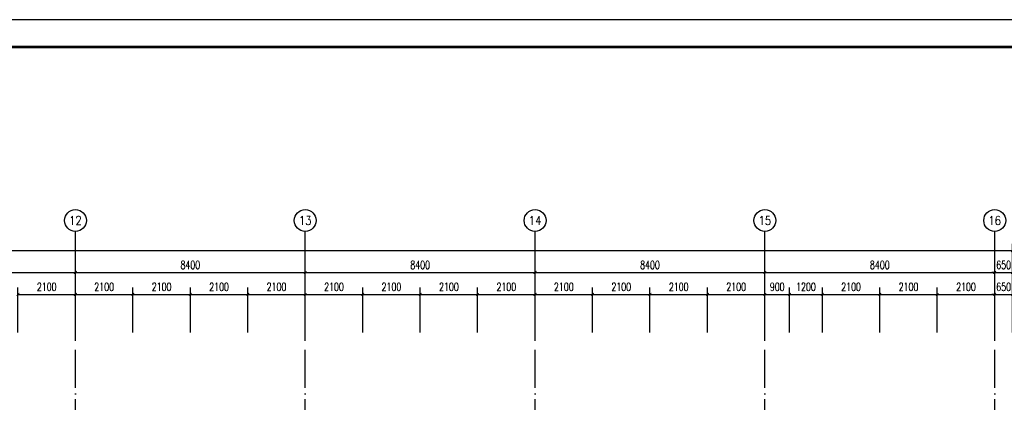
# Model space of a CAD drawing. Extents: x 797781 to 1255204, y 21234 to 1024248.
# Tile 760 of 1056: x 953271 to 989258, y 781918 to 795907. Entities that reach past the tile are written whole.
import ezdxf
from ezdxf.enums import TextEntityAlignment as Align

# ---------------------------------------------------------------- set-up
doc = ezdxf.new("R2010")
doc.units = 0
doc.header["$LTSCALE"] = 1000
doc.header["$MEASUREMENT"] = 0
doc.linetypes.add('230303生产综合楼-平面图_t8$0$DOTE', pattern=[2.42, 2, -0.2, 0.02, -0.2])
for name, color, linetype in [('230303生产综合楼-平面图_t8$0$AXIS', 3, 'Continuous'), ('230303生产综合楼-平面图_t8$0$AXIS_TEXT', 7, 'Continuous'), ('230303生产综合楼-平面图_t8$0$DOTE', 1, '230303生产综合楼-平面图_t8$0$DOTE'), ('230303生产综合楼-平面图_t8$0$PUB_TITLE', 4, 'Continuous'), ('AXIS_TEXT', 7, 'Continuous')]:
    doc.layers.add(name, color=color, linetype=linetype)
doc.styles.add('230303生产综合楼-平面图_t8$0$_TCH_AXIS', font='COMPLEX', dxfattribs={"bigfont": 'GBCBIG'})
doc.styles.add('230303生产综合楼-平面图_T8$0$_TCH_DIM_T3', font='SIMPLEX', dxfattribs={"width": 0.705882, "bigfont": 'GBCBIG'})
doc.styles.add('COMPLEX', font='COMPLEX')
doc.dimstyles.new('230303生产综合楼-平面图_T8$0$_TCH_ARCH&&100', dxfattribs={"dimtxt": 297.5, "dimasz": 100, "dimexe": 250, "dimexo": 300, "dimgap": 126.25, "dimtad": 1, "dimdec": 0, "dimzin": 0, "dimdsep": 46, "dimtxsty": '230303生产综合楼-平面图_T8$0$_TCH_DIM_T3', "dimblk": '230303生产综合楼-平面图_t8$0$_ArchTick', "dimcen": 0.09, "dimclrt": 7, "dimazin": 2, "dimtfac": 1, "dimtdec": 0, "dimtix": 1, "dimtmove": 2, "dimatfit": 3, "dimfxl": 1, "dimtolj": 1, "dimtzin": 0, "dimarcsym": 0})

# ---------------------------------------------------------------- blocks, each defined once
blk = doc.blocks.new('230303生产综合楼-平面图_t8$0$_ArchTick')
at = {"color": 0, "linetype": 'ByBlock', "const_width": 0.3}
blk.add_lwpolyline([(-0.5, -0.5), (0.5, 0.5)], dxfattribs=at)
blk = doc.blocks.new('*D5586')
at = {"layer": '230303生产综合楼-平面图_t8$0$AXIS', "color": 0, "lineweight": -2, "transparency": 16777216}
for p, q in [((953208, 784465), (953208, 786115)), ((955308, 784465), (955308, 786115)), ((953208, 785865), (955308, 785865))]:
    blk.add_line(p, q, dxfattribs=at)
at = {"layer": 'Defpoints', "color": 0, "transparency": 16777216}
for p in [(955308, 785865), (953208, 784165), (955308, 784165)]:
    blk.add_point(p, dxfattribs=at)
at = {"layer": '230303生产综合楼-平面图_t8$0$AXIS', "color": 0, "lineweight": -2, "transparency": 16777216, "xscale": 100, "yscale": 100, "zscale": 100, "rotation": 180}
blk.add_blockref('230303生产综合楼-平面图_t8$0$_ArchTick', (953208, 785865), dxfattribs=at)
at = {"layer": '230303生产综合楼-平面图_t8$0$AXIS', "color": 0, "lineweight": -2, "transparency": 16777216, "xscale": 100, "yscale": 100, "zscale": 100}
blk.add_blockref('230303生产综合楼-平面图_t8$0$_ArchTick', (955308, 785865), dxfattribs=at)
at = {"layer": '230303生产综合楼-平面图_t8$0$AXIS', "color": 7, "transparency": 16777216, "insert": (954258, 786140), "char_height": 297.5, "attachment_point": 5, "style": '230303生产综合楼-平面图_T8$0$_TCH_DIM_T3'}
blk.add_mtext('\\A1;2100', dxfattribs=at)
blk = doc.blocks.new('*D5587')
at = {"layer": '230303生产综合楼-平面图_t8$0$AXIS', "color": 0, "lineweight": -2, "transparency": 16777216}
for p, q in [((955308, 784465), (955308, 786115)), ((957408, 784465), (957408, 786115)), ((955308, 785865), (957408, 785865))]:
    blk.add_line(p, q, dxfattribs=at)
at = {"layer": 'Defpoints', "color": 0, "transparency": 16777216}
for p in [(957408, 785865), (955308, 784165), (957408, 784165)]:
    blk.add_point(p, dxfattribs=at)
at = {"layer": '230303生产综合楼-平面图_t8$0$AXIS', "color": 0, "lineweight": -2, "transparency": 16777216, "xscale": 100, "yscale": 100, "zscale": 100, "rotation": 180}
blk.add_blockref('230303生产综合楼-平面图_t8$0$_ArchTick', (955308, 785865), dxfattribs=at)
at = {"layer": '230303生产综合楼-平面图_t8$0$AXIS', "color": 0, "lineweight": -2, "transparency": 16777216, "xscale": 100, "yscale": 100, "zscale": 100}
blk.add_blockref('230303生产综合楼-平面图_t8$0$_ArchTick', (957408, 785865), dxfattribs=at)
at = {"layer": '230303生产综合楼-平面图_t8$0$AXIS', "color": 7, "transparency": 16777216, "insert": (956358, 786140), "char_height": 297.5, "attachment_point": 5, "style": '230303生产综合楼-平面图_T8$0$_TCH_DIM_T3'}
blk.add_mtext('\\A1;2100', dxfattribs=at)
blk = doc.blocks.new('*D5588')
at = {"layer": '230303生产综合楼-平面图_t8$0$AXIS', "color": 0, "lineweight": -2, "transparency": 16777216}
for p, q in [((957408, 784465), (957408, 786115)), ((959508, 784465), (959508, 786115)), ((957408, 785865), (959508, 785865))]:
    blk.add_line(p, q, dxfattribs=at)
at = {"layer": 'Defpoints', "color": 0, "transparency": 16777216}
for p in [(959508, 785865), (957408, 784165), (959508, 784165)]:
    blk.add_point(p, dxfattribs=at)
at = {"layer": '230303生产综合楼-平面图_t8$0$AXIS', "color": 0, "lineweight": -2, "transparency": 16777216, "xscale": 100, "yscale": 100, "zscale": 100, "rotation": 180}
blk.add_blockref('230303生产综合楼-平面图_t8$0$_ArchTick', (957408, 785865), dxfattribs=at)
at = {"layer": '230303生产综合楼-平面图_t8$0$AXIS', "color": 0, "lineweight": -2, "transparency": 16777216, "xscale": 100, "yscale": 100, "zscale": 100}
blk.add_blockref('230303生产综合楼-平面图_t8$0$_ArchTick', (959508, 785865), dxfattribs=at)
at = {"layer": '230303生产综合楼-平面图_t8$0$AXIS', "color": 7, "transparency": 16777216, "insert": (958458, 786140), "char_height": 297.5, "attachment_point": 5, "style": '230303生产综合楼-平面图_T8$0$_TCH_DIM_T3'}
blk.add_mtext('\\A1;2100', dxfattribs=at)
blk = doc.blocks.new('*D5589')
at = {"layer": '230303生产综合楼-平面图_t8$0$AXIS', "color": 0, "lineweight": -2, "transparency": 16777216}
for p, q in [((959508, 784465), (959508, 786115)), ((961608, 784465), (961608, 786115)), ((959508, 785865), (961608, 785865))]:
    blk.add_line(p, q, dxfattribs=at)
at = {"layer": 'Defpoints', "color": 0, "transparency": 16777216}
for p in [(961608, 785865), (959508, 784165), (961608, 784165)]:
    blk.add_point(p, dxfattribs=at)
at = {"layer": '230303生产综合楼-平面图_t8$0$AXIS', "color": 0, "lineweight": -2, "transparency": 16777216, "xscale": 100, "yscale": 100, "zscale": 100, "rotation": 180}
blk.add_blockref('230303生产综合楼-平面图_t8$0$_ArchTick', (959508, 785865), dxfattribs=at)
at = {"layer": '230303生产综合楼-平面图_t8$0$AXIS', "color": 0, "lineweight": -2, "transparency": 16777216, "xscale": 100, "yscale": 100, "zscale": 100}
blk.add_blockref('230303生产综合楼-平面图_t8$0$_ArchTick', (961608, 785865), dxfattribs=at)
at = {"layer": '230303生产综合楼-平面图_t8$0$AXIS', "color": 7, "transparency": 16777216, "insert": (960558, 786140), "char_height": 297.5, "attachment_point": 5, "style": '230303生产综合楼-平面图_T8$0$_TCH_DIM_T3'}
blk.add_mtext('\\A1;2100', dxfattribs=at)
blk = doc.blocks.new('*D5590')
at = {"layer": '230303生产综合楼-平面图_t8$0$AXIS', "color": 0, "lineweight": -2, "transparency": 16777216}
for p, q in [((961608, 784465), (961608, 786115)), ((963708, 784465), (963708, 786115)), ((961608, 785865), (963708, 785865))]:
    blk.add_line(p, q, dxfattribs=at)
at = {"layer": 'Defpoints', "color": 0, "transparency": 16777216}
for p in [(963708, 785865), (961608, 784165), (963708, 784165)]:
    blk.add_point(p, dxfattribs=at)
at = {"layer": '230303生产综合楼-平面图_t8$0$AXIS', "color": 0, "lineweight": -2, "transparency": 16777216, "xscale": 100, "yscale": 100, "zscale": 100, "rotation": 180}
blk.add_blockref('230303生产综合楼-平面图_t8$0$_ArchTick', (961608, 785865), dxfattribs=at)
at = {"layer": '230303生产综合楼-平面图_t8$0$AXIS', "color": 0, "lineweight": -2, "transparency": 16777216, "xscale": 100, "yscale": 100, "zscale": 100}
blk.add_blockref('230303生产综合楼-平面图_t8$0$_ArchTick', (963708, 785865), dxfattribs=at)
at = {"layer": '230303生产综合楼-平面图_t8$0$AXIS', "color": 7, "transparency": 16777216, "insert": (962658, 786140), "char_height": 297.5, "attachment_point": 5, "style": '230303生产综合楼-平面图_T8$0$_TCH_DIM_T3'}
blk.add_mtext('\\A1;2100', dxfattribs=at)
blk = doc.blocks.new('*D5591')
at = {"layer": '230303生产综合楼-平面图_t8$0$AXIS', "color": 0, "lineweight": -2, "transparency": 16777216}
for p, q in [((963708, 784465), (963708, 786115)), ((965808, 784465), (965808, 786115)), ((963708, 785865), (965808, 785865))]:
    blk.add_line(p, q, dxfattribs=at)
at = {"layer": 'Defpoints', "color": 0, "transparency": 16777216}
for p in [(965808, 785865), (963708, 784165), (965808, 784165)]:
    blk.add_point(p, dxfattribs=at)
at = {"layer": '230303生产综合楼-平面图_t8$0$AXIS', "color": 0, "lineweight": -2, "transparency": 16777216, "xscale": 100, "yscale": 100, "zscale": 100, "rotation": 180}
blk.add_blockref('230303生产综合楼-平面图_t8$0$_ArchTick', (963708, 785865), dxfattribs=at)
at = {"layer": '230303生产综合楼-平面图_t8$0$AXIS', "color": 0, "lineweight": -2, "transparency": 16777216, "xscale": 100, "yscale": 100, "zscale": 100}
blk.add_blockref('230303生产综合楼-平面图_t8$0$_ArchTick', (965808, 785865), dxfattribs=at)
at = {"layer": '230303生产综合楼-平面图_t8$0$AXIS', "color": 7, "transparency": 16777216, "insert": (964758, 786140), "char_height": 297.5, "attachment_point": 5, "style": '230303生产综合楼-平面图_T8$0$_TCH_DIM_T3'}
blk.add_mtext('\\A1;2100', dxfattribs=at)
blk = doc.blocks.new('*D5592')
at = {"layer": '230303生产综合楼-平面图_t8$0$AXIS', "color": 0, "lineweight": -2, "transparency": 16777216}
for p, q in [((965808, 784465), (965808, 786115)), ((967908, 784465), (967908, 786115)), ((965808, 785865), (967908, 785865))]:
    blk.add_line(p, q, dxfattribs=at)
at = {"layer": 'Defpoints', "color": 0, "transparency": 16777216}
for p in [(967908, 785865), (965808, 784165), (967908, 784165)]:
    blk.add_point(p, dxfattribs=at)
at = {"layer": '230303生产综合楼-平面图_t8$0$AXIS', "color": 0, "lineweight": -2, "transparency": 16777216, "xscale": 100, "yscale": 100, "zscale": 100, "rotation": 180}
blk.add_blockref('230303生产综合楼-平面图_t8$0$_ArchTick', (965808, 785865), dxfattribs=at)
at = {"layer": '230303生产综合楼-平面图_t8$0$AXIS', "color": 0, "lineweight": -2, "transparency": 16777216, "xscale": 100, "yscale": 100, "zscale": 100}
blk.add_blockref('230303生产综合楼-平面图_t8$0$_ArchTick', (967908, 785865), dxfattribs=at)
at = {"layer": '230303生产综合楼-平面图_t8$0$AXIS', "color": 7, "transparency": 16777216, "insert": (966858, 786140), "char_height": 297.5, "attachment_point": 5, "style": '230303生产综合楼-平面图_T8$0$_TCH_DIM_T3'}
blk.add_mtext('\\A1;2100', dxfattribs=at)
blk = doc.blocks.new('*D5593')
at = {"layer": '230303生产综合楼-平面图_t8$0$AXIS', "color": 0, "lineweight": -2, "transparency": 16777216}
for p, q in [((967908, 784465), (967908, 786115)), ((970008, 784465), (970008, 786115)), ((967908, 785865), (970008, 785865))]:
    blk.add_line(p, q, dxfattribs=at)
at = {"layer": 'Defpoints', "color": 0, "transparency": 16777216}
for p in [(970008, 785865), (967908, 784165), (970008, 784165)]:
    blk.add_point(p, dxfattribs=at)
at = {"layer": '230303生产综合楼-平面图_t8$0$AXIS', "color": 0, "lineweight": -2, "transparency": 16777216, "xscale": 100, "yscale": 100, "zscale": 100, "rotation": 180}
blk.add_blockref('230303生产综合楼-平面图_t8$0$_ArchTick', (967908, 785865), dxfattribs=at)
at = {"layer": '230303生产综合楼-平面图_t8$0$AXIS', "color": 0, "lineweight": -2, "transparency": 16777216, "xscale": 100, "yscale": 100, "zscale": 100}
blk.add_blockref('230303生产综合楼-平面图_t8$0$_ArchTick', (970008, 785865), dxfattribs=at)
at = {"layer": '230303生产综合楼-平面图_t8$0$AXIS', "color": 7, "transparency": 16777216, "insert": (968958, 786140), "char_height": 297.5, "attachment_point": 5, "style": '230303生产综合楼-平面图_T8$0$_TCH_DIM_T3'}
blk.add_mtext('\\A1;2100', dxfattribs=at)
blk = doc.blocks.new('*D5594')
at = {"layer": '230303生产综合楼-平面图_t8$0$AXIS', "color": 0, "lineweight": -2, "transparency": 16777216}
for p, q in [((970008, 784465), (970008, 786115)), ((972108, 784465), (972108, 786115)), ((970008, 785865), (972108, 785865))]:
    blk.add_line(p, q, dxfattribs=at)
at = {"layer": 'Defpoints', "color": 0, "transparency": 16777216}
for p in [(972108, 785865), (970008, 784165), (972108, 784165)]:
    blk.add_point(p, dxfattribs=at)
at = {"layer": '230303生产综合楼-平面图_t8$0$AXIS', "color": 0, "lineweight": -2, "transparency": 16777216, "xscale": 100, "yscale": 100, "zscale": 100, "rotation": 180}
blk.add_blockref('230303生产综合楼-平面图_t8$0$_ArchTick', (970008, 785865), dxfattribs=at)
at = {"layer": '230303生产综合楼-平面图_t8$0$AXIS', "color": 0, "lineweight": -2, "transparency": 16777216, "xscale": 100, "yscale": 100, "zscale": 100}
blk.add_blockref('230303生产综合楼-平面图_t8$0$_ArchTick', (972108, 785865), dxfattribs=at)
at = {"layer": '230303生产综合楼-平面图_t8$0$AXIS', "color": 7, "transparency": 16777216, "insert": (971058, 786140), "char_height": 297.5, "attachment_point": 5, "style": '230303生产综合楼-平面图_T8$0$_TCH_DIM_T3'}
blk.add_mtext('\\A1;2100', dxfattribs=at)
blk = doc.blocks.new('*D5595')
at = {"layer": '230303生产综合楼-平面图_t8$0$AXIS', "color": 0, "lineweight": -2, "transparency": 16777216}
for p, q in [((972108, 784465), (972108, 786115)), ((974208, 784465), (974208, 786115)), ((972108, 785865), (974208, 785865))]:
    blk.add_line(p, q, dxfattribs=at)
at = {"layer": 'Defpoints', "color": 0, "transparency": 16777216}
for p in [(974208, 785865), (972108, 784165), (974208, 784165)]:
    blk.add_point(p, dxfattribs=at)
at = {"layer": '230303生产综合楼-平面图_t8$0$AXIS', "color": 0, "lineweight": -2, "transparency": 16777216, "xscale": 100, "yscale": 100, "zscale": 100, "rotation": 180}
blk.add_blockref('230303生产综合楼-平面图_t8$0$_ArchTick', (972108, 785865), dxfattribs=at)
at = {"layer": '230303生产综合楼-平面图_t8$0$AXIS', "color": 0, "lineweight": -2, "transparency": 16777216, "xscale": 100, "yscale": 100, "zscale": 100}
blk.add_blockref('230303生产综合楼-平面图_t8$0$_ArchTick', (974208, 785865), dxfattribs=at)
at = {"layer": '230303生产综合楼-平面图_t8$0$AXIS', "color": 7, "transparency": 16777216, "insert": (973158, 786140), "char_height": 297.5, "attachment_point": 5, "style": '230303生产综合楼-平面图_T8$0$_TCH_DIM_T3'}
blk.add_mtext('\\A1;2100', dxfattribs=at)
blk = doc.blocks.new('*D5596')
at = {"layer": '230303生产综合楼-平面图_t8$0$AXIS', "color": 0, "lineweight": -2, "transparency": 16777216}
for p, q in [((974208, 784465), (974208, 786115)), ((976308, 784465), (976308, 786115)), ((974208, 785865), (976308, 785865))]:
    blk.add_line(p, q, dxfattribs=at)
at = {"layer": 'Defpoints', "color": 0, "transparency": 16777216}
for p in [(976308, 785865), (974208, 784165), (976308, 784165)]:
    blk.add_point(p, dxfattribs=at)
at = {"layer": '230303生产综合楼-平面图_t8$0$AXIS', "color": 0, "lineweight": -2, "transparency": 16777216, "xscale": 100, "yscale": 100, "zscale": 100, "rotation": 180}
blk.add_blockref('230303生产综合楼-平面图_t8$0$_ArchTick', (974208, 785865), dxfattribs=at)
at = {"layer": '230303生产综合楼-平面图_t8$0$AXIS', "color": 0, "lineweight": -2, "transparency": 16777216, "xscale": 100, "yscale": 100, "zscale": 100}
blk.add_blockref('230303生产综合楼-平面图_t8$0$_ArchTick', (976308, 785865), dxfattribs=at)
at = {"layer": '230303生产综合楼-平面图_t8$0$AXIS', "color": 7, "transparency": 16777216, "insert": (975258, 786140), "char_height": 297.5, "attachment_point": 5, "style": '230303生产综合楼-平面图_T8$0$_TCH_DIM_T3'}
blk.add_mtext('\\A1;2100', dxfattribs=at)
blk = doc.blocks.new('*D5597')
at = {"layer": '230303生产综合楼-平面图_t8$0$AXIS', "color": 0, "lineweight": -2, "transparency": 16777216}
for p, q in [((976308, 784465), (976308, 786115)), ((978408, 784465), (978408, 786115)), ((976308, 785865), (978408, 785865))]:
    blk.add_line(p, q, dxfattribs=at)
at = {"layer": 'Defpoints', "color": 0, "transparency": 16777216}
for p in [(978408, 785865), (976308, 784165), (978408, 784165)]:
    blk.add_point(p, dxfattribs=at)
at = {"layer": '230303生产综合楼-平面图_t8$0$AXIS', "color": 0, "lineweight": -2, "transparency": 16777216, "xscale": 100, "yscale": 100, "zscale": 100, "rotation": 180}
blk.add_blockref('230303生产综合楼-平面图_t8$0$_ArchTick', (976308, 785865), dxfattribs=at)
at = {"layer": '230303生产综合楼-平面图_t8$0$AXIS', "color": 0, "lineweight": -2, "transparency": 16777216, "xscale": 100, "yscale": 100, "zscale": 100}
blk.add_blockref('230303生产综合楼-平面图_t8$0$_ArchTick', (978408, 785865), dxfattribs=at)
at = {"layer": '230303生产综合楼-平面图_t8$0$AXIS', "color": 7, "transparency": 16777216, "insert": (977358, 786140), "char_height": 297.5, "attachment_point": 5, "style": '230303生产综合楼-平面图_T8$0$_TCH_DIM_T3'}
blk.add_mtext('\\A1;2100', dxfattribs=at)
blk = doc.blocks.new('*D5598')
at = {"layer": '230303生产综合楼-平面图_t8$0$AXIS', "color": 0, "lineweight": -2, "transparency": 16777216}
for p, q in [((978408, 784465), (978408, 786115)), ((980508, 784465), (980508, 786115)), ((978408, 785865), (980508, 785865))]:
    blk.add_line(p, q, dxfattribs=at)
at = {"layer": 'Defpoints', "color": 0, "transparency": 16777216}
for p in [(980508, 785865), (978408, 784165), (980508, 784165)]:
    blk.add_point(p, dxfattribs=at)
at = {"layer": '230303生产综合楼-平面图_t8$0$AXIS', "color": 0, "lineweight": -2, "transparency": 16777216, "xscale": 100, "yscale": 100, "zscale": 100, "rotation": 180}
blk.add_blockref('230303生产综合楼-平面图_t8$0$_ArchTick', (978408, 785865), dxfattribs=at)
at = {"layer": '230303生产综合楼-平面图_t8$0$AXIS', "color": 0, "lineweight": -2, "transparency": 16777216, "xscale": 100, "yscale": 100, "zscale": 100}
blk.add_blockref('230303生产综合楼-平面图_t8$0$_ArchTick', (980508, 785865), dxfattribs=at)
at = {"layer": '230303生产综合楼-平面图_t8$0$AXIS', "color": 7, "transparency": 16777216, "insert": (979458, 786140), "char_height": 297.5, "attachment_point": 5, "style": '230303生产综合楼-平面图_T8$0$_TCH_DIM_T3'}
blk.add_mtext('\\A1;2100', dxfattribs=at)
blk = doc.blocks.new('*D5599')
at = {"layer": '230303生产综合楼-平面图_t8$0$AXIS', "color": 0, "lineweight": -2, "transparency": 16777216}
for p, q in [((980508, 784465), (980508, 786115)), ((981408, 784465), (981408, 786115)), ((980508, 785865), (981408, 785865))]:
    blk.add_line(p, q, dxfattribs=at)
at = {"layer": 'Defpoints', "color": 0, "transparency": 16777216}
for p in [(981408, 785865), (980508, 784165), (981408, 784165)]:
    blk.add_point(p, dxfattribs=at)
at = {"layer": '230303生产综合楼-平面图_t8$0$AXIS', "color": 0, "lineweight": -2, "transparency": 16777216, "xscale": 100, "yscale": 100, "zscale": 100, "rotation": 180}
blk.add_blockref('230303生产综合楼-平面图_t8$0$_ArchTick', (980508, 785865), dxfattribs=at)
at = {"layer": '230303生产综合楼-平面图_t8$0$AXIS', "color": 0, "lineweight": -2, "transparency": 16777216, "xscale": 100, "yscale": 100, "zscale": 100}
blk.add_blockref('230303生产综合楼-平面图_t8$0$_ArchTick', (981408, 785865), dxfattribs=at)
at = {"layer": '230303生产综合楼-平面图_t8$0$AXIS', "color": 7, "transparency": 16777216, "insert": (980958, 786140), "char_height": 297.5, "attachment_point": 5, "style": '230303生产综合楼-平面图_T8$0$_TCH_DIM_T3'}
blk.add_mtext('\\A1;900', dxfattribs=at)
blk = doc.blocks.new('*D5600')
at = {"layer": '230303生产综合楼-平面图_t8$0$AXIS', "color": 0, "lineweight": -2, "transparency": 16777216}
for p, q in [((981408, 784465), (981408, 786115)), ((982608, 784465), (982608, 786115)), ((981408, 785865), (982608, 785865))]:
    blk.add_line(p, q, dxfattribs=at)
at = {"layer": 'Defpoints', "color": 0, "transparency": 16777216}
for p in [(982608, 785865), (981408, 784165), (982608, 784165)]:
    blk.add_point(p, dxfattribs=at)
at = {"layer": '230303生产综合楼-平面图_t8$0$AXIS', "color": 0, "lineweight": -2, "transparency": 16777216, "xscale": 100, "yscale": 100, "zscale": 100, "rotation": 180}
blk.add_blockref('230303生产综合楼-平面图_t8$0$_ArchTick', (981408, 785865), dxfattribs=at)
at = {"layer": '230303生产综合楼-平面图_t8$0$AXIS', "color": 0, "lineweight": -2, "transparency": 16777216, "xscale": 100, "yscale": 100, "zscale": 100}
blk.add_blockref('230303生产综合楼-平面图_t8$0$_ArchTick', (982608, 785865), dxfattribs=at)
at = {"layer": '230303生产综合楼-平面图_t8$0$AXIS', "color": 7, "transparency": 16777216, "insert": (982008, 786140), "char_height": 297.5, "attachment_point": 5, "style": '230303生产综合楼-平面图_T8$0$_TCH_DIM_T3'}
blk.add_mtext('\\A1;1200', dxfattribs=at)
blk = doc.blocks.new('*D5601')
at = {"layer": '230303生产综合楼-平面图_t8$0$AXIS', "color": 0, "lineweight": -2, "transparency": 16777216}
for p, q in [((982608, 784465), (982608, 786115)), ((984708, 784465), (984708, 786115)), ((982608, 785865), (984708, 785865))]:
    blk.add_line(p, q, dxfattribs=at)
at = {"layer": 'Defpoints', "color": 0, "transparency": 16777216}
for p in [(984708, 785865), (982608, 784165), (984708, 784165)]:
    blk.add_point(p, dxfattribs=at)
at = {"layer": '230303生产综合楼-平面图_t8$0$AXIS', "color": 0, "lineweight": -2, "transparency": 16777216, "xscale": 100, "yscale": 100, "zscale": 100, "rotation": 180}
blk.add_blockref('230303生产综合楼-平面图_t8$0$_ArchTick', (982608, 785865), dxfattribs=at)
at = {"layer": '230303生产综合楼-平面图_t8$0$AXIS', "color": 0, "lineweight": -2, "transparency": 16777216, "xscale": 100, "yscale": 100, "zscale": 100}
blk.add_blockref('230303生产综合楼-平面图_t8$0$_ArchTick', (984708, 785865), dxfattribs=at)
at = {"layer": '230303生产综合楼-平面图_t8$0$AXIS', "color": 7, "transparency": 16777216, "insert": (983658, 786140), "char_height": 297.5, "attachment_point": 5, "style": '230303生产综合楼-平面图_T8$0$_TCH_DIM_T3'}
blk.add_mtext('\\A1;2100', dxfattribs=at)
blk = doc.blocks.new('*D5602')
at = {"layer": '230303生产综合楼-平面图_t8$0$AXIS', "color": 0, "lineweight": -2, "transparency": 16777216}
for p, q in [((984708, 784465), (984708, 786115)), ((986808, 784465), (986808, 786115)), ((984708, 785865), (986808, 785865))]:
    blk.add_line(p, q, dxfattribs=at)
at = {"layer": 'Defpoints', "color": 0, "transparency": 16777216}
for p in [(986808, 785865), (984708, 784165), (986808, 784165)]:
    blk.add_point(p, dxfattribs=at)
at = {"layer": '230303生产综合楼-平面图_t8$0$AXIS', "color": 0, "lineweight": -2, "transparency": 16777216, "xscale": 100, "yscale": 100, "zscale": 100, "rotation": 180}
blk.add_blockref('230303生产综合楼-平面图_t8$0$_ArchTick', (984708, 785865), dxfattribs=at)
at = {"layer": '230303生产综合楼-平面图_t8$0$AXIS', "color": 0, "lineweight": -2, "transparency": 16777216, "xscale": 100, "yscale": 100, "zscale": 100}
blk.add_blockref('230303生产综合楼-平面图_t8$0$_ArchTick', (986808, 785865), dxfattribs=at)
at = {"layer": '230303生产综合楼-平面图_t8$0$AXIS', "color": 7, "transparency": 16777216, "insert": (985758, 786140), "char_height": 297.5, "attachment_point": 5, "style": '230303生产综合楼-平面图_T8$0$_TCH_DIM_T3'}
blk.add_mtext('\\A1;2100', dxfattribs=at)
blk = doc.blocks.new('*D5603')
at = {"layer": '230303生产综合楼-平面图_t8$0$AXIS', "color": 0, "lineweight": -2, "transparency": 16777216}
for p, q in [((986808, 784465), (986808, 786115)), ((988908, 784465), (988908, 786115)), ((986808, 785865), (988908, 785865))]:
    blk.add_line(p, q, dxfattribs=at)
at = {"layer": 'Defpoints', "color": 0, "transparency": 16777216}
for p in [(988908, 785865), (986808, 784165), (988908, 784165)]:
    blk.add_point(p, dxfattribs=at)
at = {"layer": '230303生产综合楼-平面图_t8$0$AXIS', "color": 0, "lineweight": -2, "transparency": 16777216, "xscale": 100, "yscale": 100, "zscale": 100, "rotation": 180}
blk.add_blockref('230303生产综合楼-平面图_t8$0$_ArchTick', (986808, 785865), dxfattribs=at)
at = {"layer": '230303生产综合楼-平面图_t8$0$AXIS', "color": 0, "lineweight": -2, "transparency": 16777216, "xscale": 100, "yscale": 100, "zscale": 100}
blk.add_blockref('230303生产综合楼-平面图_t8$0$_ArchTick', (988908, 785865), dxfattribs=at)
at = {"layer": '230303生产综合楼-平面图_t8$0$AXIS', "color": 7, "transparency": 16777216, "insert": (987858, 786140), "char_height": 297.5, "attachment_point": 5, "style": '230303生产综合楼-平面图_T8$0$_TCH_DIM_T3'}
blk.add_mtext('\\A1;2100', dxfattribs=at)
blk = doc.blocks.new('*D5604')
at = {"layer": '230303生产综合楼-平面图_t8$0$AXIS', "color": 0, "lineweight": -2, "transparency": 16777216}
for p, q in [((988908, 784465), (988908, 786115)), ((989558, 784465), (989558, 786115)), ((988908, 785865), (988808, 785865)), ((988908, 785865), (989558, 785865)), ((989558, 785865), (989658, 785865))]:
    blk.add_line(p, q, dxfattribs=at)
at = {"layer": 'Defpoints', "color": 0, "transparency": 16777216}
for p in [(989558, 785865), (988908, 784165), (989558, 784165)]:
    blk.add_point(p, dxfattribs=at)
at = {"layer": '230303生产综合楼-平面图_t8$0$AXIS', "color": 0, "lineweight": -2, "transparency": 16777216, "xscale": 100, "yscale": 100, "zscale": 100}
blk.add_blockref('230303生产综合楼-平面图_t8$0$_ArchTick', (988908, 785865), dxfattribs=at)
at = {"layer": '230303生产综合楼-平面图_t8$0$AXIS', "color": 0, "lineweight": -2, "transparency": 16777216, "xscale": 100, "yscale": 100, "zscale": 100, "rotation": 180}
blk.add_blockref('230303生产综合楼-平面图_t8$0$_ArchTick', (989558, 785865), dxfattribs=at)
at = {"layer": '230303生产综合楼-平面图_t8$0$AXIS', "color": 7, "transparency": 16777216, "insert": (989233, 786140), "char_height": 297.5, "attachment_point": 5, "style": '230303生产综合楼-平面图_T8$0$_TCH_DIM_T3'}
blk.add_mtext('\\A1;650', dxfattribs=at)
blk = doc.blocks.new('*D6065')
at = {"layer": '230303生产综合楼-平面图_t8$0$AXIS', "color": 0, "lineweight": -2, "transparency": 16777216}
for p, q in [((946908, 784465), (946908, 786915)), ((955308, 784465), (955308, 786915)), ((946908, 786665), (955308, 786665))]:
    blk.add_line(p, q, dxfattribs=at)
at = {"layer": 'Defpoints', "color": 0, "transparency": 16777216}
for p in [(955308, 786665), (946908, 784165), (955308, 784165)]:
    blk.add_point(p, dxfattribs=at)
at = {"layer": '230303生产综合楼-平面图_t8$0$AXIS', "color": 0, "lineweight": -2, "transparency": 16777216, "xscale": 100, "yscale": 100, "zscale": 100, "rotation": 180}
blk.add_blockref('230303生产综合楼-平面图_t8$0$_ArchTick', (946908, 786665), dxfattribs=at)
at = {"layer": '230303生产综合楼-平面图_t8$0$AXIS', "color": 0, "lineweight": -2, "transparency": 16777216, "xscale": 100, "yscale": 100, "zscale": 100}
blk.add_blockref('230303生产综合楼-平面图_t8$0$_ArchTick', (955308, 786665), dxfattribs=at)
at = {"layer": '230303生产综合楼-平面图_t8$0$AXIS', "color": 7, "transparency": 16777216, "insert": (951108, 786940), "char_height": 297.5, "attachment_point": 5, "style": '230303生产综合楼-平面图_T8$0$_TCH_DIM_T3'}
blk.add_mtext('\\A1;8400', dxfattribs=at)
blk = doc.blocks.new('*D6066')
at = {"layer": '230303生产综合楼-平面图_t8$0$AXIS', "color": 0, "lineweight": -2, "transparency": 16777216}
for p, q in [((955308, 784465), (955308, 786915)), ((963708, 784465), (963708, 786915)), ((955308, 786665), (963708, 786665))]:
    blk.add_line(p, q, dxfattribs=at)
at = {"layer": 'Defpoints', "color": 0, "transparency": 16777216}
for p in [(963708, 786665), (955308, 784165), (963708, 784165)]:
    blk.add_point(p, dxfattribs=at)
at = {"layer": '230303生产综合楼-平面图_t8$0$AXIS', "color": 0, "lineweight": -2, "transparency": 16777216, "xscale": 100, "yscale": 100, "zscale": 100, "rotation": 180}
blk.add_blockref('230303生产综合楼-平面图_t8$0$_ArchTick', (955308, 786665), dxfattribs=at)
at = {"layer": '230303生产综合楼-平面图_t8$0$AXIS', "color": 0, "lineweight": -2, "transparency": 16777216, "xscale": 100, "yscale": 100, "zscale": 100}
blk.add_blockref('230303生产综合楼-平面图_t8$0$_ArchTick', (963708, 786665), dxfattribs=at)
at = {"layer": '230303生产综合楼-平面图_t8$0$AXIS', "color": 7, "transparency": 16777216, "insert": (959508, 786940), "char_height": 297.5, "attachment_point": 5, "style": '230303生产综合楼-平面图_T8$0$_TCH_DIM_T3'}
blk.add_mtext('\\A1;8400', dxfattribs=at)
blk = doc.blocks.new('*D6067')
at = {"layer": '230303生产综合楼-平面图_t8$0$AXIS', "color": 0, "lineweight": -2, "transparency": 16777216}
for p, q in [((963708, 784465), (963708, 786915)), ((972108, 784465), (972108, 786915)), ((963708, 786665), (972108, 786665))]:
    blk.add_line(p, q, dxfattribs=at)
at = {"layer": 'Defpoints', "color": 0, "transparency": 16777216}
for p in [(972108, 786665), (963708, 784165), (972108, 784165)]:
    blk.add_point(p, dxfattribs=at)
at = {"layer": '230303生产综合楼-平面图_t8$0$AXIS', "color": 0, "lineweight": -2, "transparency": 16777216, "xscale": 100, "yscale": 100, "zscale": 100, "rotation": 180}
blk.add_blockref('230303生产综合楼-平面图_t8$0$_ArchTick', (963708, 786665), dxfattribs=at)
at = {"layer": '230303生产综合楼-平面图_t8$0$AXIS', "color": 0, "lineweight": -2, "transparency": 16777216, "xscale": 100, "yscale": 100, "zscale": 100}
blk.add_blockref('230303生产综合楼-平面图_t8$0$_ArchTick', (972108, 786665), dxfattribs=at)
at = {"layer": '230303生产综合楼-平面图_t8$0$AXIS', "color": 7, "transparency": 16777216, "insert": (967908, 786940), "char_height": 297.5, "attachment_point": 5, "style": '230303生产综合楼-平面图_T8$0$_TCH_DIM_T3'}
blk.add_mtext('\\A1;8400', dxfattribs=at)
blk = doc.blocks.new('*D6068')
at = {"layer": '230303生产综合楼-平面图_t8$0$AXIS', "color": 0, "lineweight": -2, "transparency": 16777216}
for p, q in [((972108, 784465), (972108, 786915)), ((980508, 784465), (980508, 786915)), ((972108, 786665), (980508, 786665))]:
    blk.add_line(p, q, dxfattribs=at)
at = {"layer": 'Defpoints', "color": 0, "transparency": 16777216}
for p in [(980508, 786665), (972108, 784165), (980508, 784165)]:
    blk.add_point(p, dxfattribs=at)
at = {"layer": '230303生产综合楼-平面图_t8$0$AXIS', "color": 0, "lineweight": -2, "transparency": 16777216, "xscale": 100, "yscale": 100, "zscale": 100, "rotation": 180}
blk.add_blockref('230303生产综合楼-平面图_t8$0$_ArchTick', (972108, 786665), dxfattribs=at)
at = {"layer": '230303生产综合楼-平面图_t8$0$AXIS', "color": 0, "lineweight": -2, "transparency": 16777216, "xscale": 100, "yscale": 100, "zscale": 100}
blk.add_blockref('230303生产综合楼-平面图_t8$0$_ArchTick', (980508, 786665), dxfattribs=at)
at = {"layer": '230303生产综合楼-平面图_t8$0$AXIS', "color": 7, "transparency": 16777216, "insert": (976308, 786940), "char_height": 297.5, "attachment_point": 5, "style": '230303生产综合楼-平面图_T8$0$_TCH_DIM_T3'}
blk.add_mtext('\\A1;8400', dxfattribs=at)
blk = doc.blocks.new('*D6069')
at = {"layer": '230303生产综合楼-平面图_t8$0$AXIS', "color": 0, "lineweight": -2, "transparency": 16777216}
for p, q in [((980508, 784465), (980508, 786915)), ((988908, 784465), (988908, 786915)), ((980508, 786665), (988908, 786665))]:
    blk.add_line(p, q, dxfattribs=at)
at = {"layer": 'Defpoints', "color": 0, "transparency": 16777216}
for p in [(988908, 786665), (980508, 784165), (988908, 784165)]:
    blk.add_point(p, dxfattribs=at)
at = {"layer": '230303生产综合楼-平面图_t8$0$AXIS', "color": 0, "lineweight": -2, "transparency": 16777216, "xscale": 100, "yscale": 100, "zscale": 100, "rotation": 180}
blk.add_blockref('230303生产综合楼-平面图_t8$0$_ArchTick', (980508, 786665), dxfattribs=at)
at = {"layer": '230303生产综合楼-平面图_t8$0$AXIS', "color": 0, "lineweight": -2, "transparency": 16777216, "xscale": 100, "yscale": 100, "zscale": 100}
blk.add_blockref('230303生产综合楼-平面图_t8$0$_ArchTick', (988908, 786665), dxfattribs=at)
at = {"layer": '230303生产综合楼-平面图_t8$0$AXIS', "color": 7, "transparency": 16777216, "insert": (984708, 786940), "char_height": 297.5, "attachment_point": 5, "style": '230303生产综合楼-平面图_T8$0$_TCH_DIM_T3'}
blk.add_mtext('\\A1;8400', dxfattribs=at)
blk = doc.blocks.new('*D6070')
at = {"layer": '230303生产综合楼-平面图_t8$0$AXIS', "color": 0, "lineweight": -2, "transparency": 16777216}
for p, q in [((988908, 784465), (988908, 786915)), ((989558, 784465), (989558, 786915)), ((988908, 786665), (988808, 786665)), ((988908, 786665), (989558, 786665)), ((989558, 786665), (989658, 786665))]:
    blk.add_line(p, q, dxfattribs=at)
at = {"layer": 'Defpoints', "color": 0, "transparency": 16777216}
for p in [(989558, 786665), (988908, 784165), (989558, 784165)]:
    blk.add_point(p, dxfattribs=at)
at = {"layer": '230303生产综合楼-平面图_t8$0$AXIS', "color": 0, "lineweight": -2, "transparency": 16777216, "xscale": 100, "yscale": 100, "zscale": 100}
blk.add_blockref('230303生产综合楼-平面图_t8$0$_ArchTick', (988908, 786665), dxfattribs=at)
at = {"layer": '230303生产综合楼-平面图_t8$0$AXIS', "color": 0, "lineweight": -2, "transparency": 16777216, "xscale": 100, "yscale": 100, "zscale": 100, "rotation": 180}
blk.add_blockref('230303生产综合楼-平面图_t8$0$_ArchTick', (989558, 786665), dxfattribs=at)
at = {"layer": '230303生产综合楼-平面图_t8$0$AXIS', "color": 7, "transparency": 16777216, "insert": (989233, 786940), "char_height": 297.5, "attachment_point": 5, "style": '230303生产综合楼-平面图_T8$0$_TCH_DIM_T3'}
blk.add_mtext('\\A1;650', dxfattribs=at)
blk = doc.blocks.new('*D6071')
at = {"layer": '230303生产综合楼-平面图_t8$0$AXIS', "color": 0, "lineweight": -2, "transparency": 16777216}
for p, q in [((895858, 784765), (895858, 787715)), ((895858, 787465), (989558, 787465)), ((989558, 784765), (989558, 787715))]:
    blk.add_line(p, q, dxfattribs=at)
at = {"layer": 'Defpoints', "color": 0, "transparency": 16777216}
for p in [(989558, 787465), (895858, 784465), (989558, 784465)]:
    blk.add_point(p, dxfattribs=at)
at = {"layer": '230303生产综合楼-平面图_t8$0$AXIS', "color": 0, "lineweight": -2, "transparency": 16777216, "xscale": 100, "yscale": 100, "zscale": 100, "rotation": 180}
blk.add_blockref('230303生产综合楼-平面图_t8$0$_ArchTick', (895858, 787465), dxfattribs=at)
at = {"layer": '230303生产综合楼-平面图_t8$0$AXIS', "color": 0, "lineweight": -2, "transparency": 16777216, "xscale": 100, "yscale": 100, "zscale": 100}
blk.add_blockref('230303生产综合楼-平面图_t8$0$_ArchTick', (989558, 787465), dxfattribs=at)
at = {"layer": '230303生产综合楼-平面图_t8$0$AXIS', "color": 7, "transparency": 16777216, "insert": (942708, 787740), "char_height": 297.5, "attachment_point": 5, "style": '230303生产综合楼-平面图_T8$0$_TCH_DIM_T3'}
blk.add_mtext('\\A1;93700', dxfattribs=at)
blk = doc.blocks.new('_AXISO')
blk.add_circle((0, 0), 0.5)
at = {"layer": 'AXIS_TEXT', "style": 'COMPLEX', "width": 1.041667}
blk.add_attdef('A', text='', height=0.56, dxfattribs=at).set_placement((-0.25, -0.28), (0.25, -0.28), align=Align.FIT)

msp = doc.modelspace()

# ---------------------------------------------------------------- linework, layer by layer
at = {"layer": '230303生产综合楼-平面图_t8$0$AXIS'}
for p, q in [((955308, 784165), (955308, 788164.9)), ((963708, 784165), (963708, 788164.9)), ((972108, 784165), (972108, 788164.9)), ((980508, 784165), (980508, 788164.9)), ((988908, 784165), (988908, 788164.9))]:
    msp.add_line(p, q, dxfattribs=at)
at = {"layer": '230303生产综合楼-平面图_t8$0$DOTE'}
for p, q in [((955308, 755831.3), (955308, 783831.3)), ((963708, 755831.3), (963708, 783831.3)), ((972108, 755831.3), (972108, 783831.3)), ((980508, 755831.3), (980508, 783831.3)), ((988908, 755831.3), (988908, 783831.3))]:
    msp.add_line(p, q, dxfattribs=at)
at = {"layer": '230303生产综合楼-平面图_t8$0$PUB_TITLE'}
msp.add_lwpolyline([(881593.5, 736507.3), (1007693.5, 736507.3), (1007693.5, 795907.3), (881593.5, 795907.3)], close=True, dxfattribs=at)
at = {"layer": '230303生产综合楼-平面图_t8$0$PUB_TITLE', "const_width": 100}
msp.add_lwpolyline([(884093.5, 737507.3), (1006693.5, 737507.3), (1006693.5, 794907.3), (884093.5, 794907.3)], close=True, dxfattribs=at)

# ---------------------------------------------------------------- block references
at = {"layer": '230303生产综合楼-平面图_t8$0$AXIS'}
ref = msp.add_blockref('_AXISO', (955308, 788564.9), dxfattribs=dict(at, xscale=800, yscale=800, zscale=800))
ref.add_attrib('A', '12', dxfattribs={"layer": '230303生产综合楼-平面图_t8$0$AXIS_TEXT', "ltscale": 2, "height": 328.45, "style": '230303生产综合楼-平面图_t8$0$_TCH_AXIS'}).set_placement((955081.2, 788400.7), (955534.8, 788400.7), align=Align.FIT)
ref = msp.add_blockref('_AXISO', (963708, 788564.9), dxfattribs=dict(at, xscale=800, yscale=800, zscale=800))
ref.add_attrib('A', '13', dxfattribs={"layer": '230303生产综合楼-平面图_t8$0$AXIS_TEXT', "ltscale": 2, "height": 328.45, "style": '230303生产综合楼-平面图_t8$0$_TCH_AXIS'}).set_placement((963481.2, 788400.7), (963934.8, 788400.7), align=Align.FIT)
ref = msp.add_blockref('_AXISO', (972108, 788564.9), dxfattribs=dict(at, xscale=800, yscale=800, zscale=800))
ref.add_attrib('A', '14', dxfattribs={"layer": '230303生产综合楼-平面图_t8$0$AXIS_TEXT', "ltscale": 2, "height": 314.07, "style": '230303生产综合楼-平面图_t8$0$_TCH_AXIS'}).set_placement((971876.2, 788407.9), (972339.8, 788407.9), align=Align.FIT)
ref = msp.add_blockref('_AXISO', (980508, 788564.9), dxfattribs=dict(at, xscale=800, yscale=800, zscale=800))
ref.add_attrib('A', '15', dxfattribs={"layer": '230303生产综合楼-平面图_t8$0$AXIS_TEXT', "ltscale": 2, "height": 328.45, "style": '230303生产综合楼-平面图_t8$0$_TCH_AXIS'}).set_placement((980281.2, 788400.7), (980734.8, 788400.7), align=Align.FIT)
ref = msp.add_blockref('_AXISO', (988908, 788564.9), dxfattribs=dict(at, xscale=800, yscale=800, zscale=800))
ref.add_attrib('A', '16', dxfattribs={"layer": '230303生产综合楼-平面图_t8$0$AXIS_TEXT', "ltscale": 2, "height": 328.45, "style": '230303生产综合楼-平面图_t8$0$_TCH_AXIS'}).set_placement((988681.2, 788400.7), (989134.8, 788400.7), align=Align.FIT)

# ---------------------------------------------------------------- dimensions: what is measured, and where the dimension line sits
for p1, p2, distance, picture, middle in [((895858, 784465), (989558, 784465), 3000, '*D6071', (942708, 787740)), ((946908, 784165), (955308, 784165), 2500, '*D6065', (951108, 786940)), ((955308, 784165), (963708, 784165), 2500, '*D6066', (959508, 786940)), ((963708, 784165), (972108, 784165), 2500, '*D6067', (967908, 786940)), ((972108, 784165), (980508, 784165), 2500, '*D6068', (976308, 786940)), ((980508, 784165), (988908, 784165), 2500, '*D6069', (984708, 786940)), ((988908, 784165), (989558, 784165), 2500, '*D6070', (989233, 786940)), ((953208, 784165), (955308, 784165), 1700, '*D5586', (954258, 786140)), ((955308, 784165), (957408, 784165), 1700, '*D5587', (956358, 786140)), ((957408, 784165), (959508, 784165), 1700, '*D5588', (958458, 786140)), ((959508, 784165), (961608, 784165), 1700, '*D5589', (960558, 786140)), ((961608, 784165), (963708, 784165), 1700, '*D5590', (962658, 786140)), ((963708, 784165), (965808.1, 784165), 1700, '*D5591', (964758.1, 786140)), ((965808.1, 784165), (967908, 784165), 1700, '*D5592', (966858.1, 786140)), ((967908, 784165), (970008, 784165), 1700, '*D5593', (968958, 786140)), ((970008, 784165), (972108, 784165), 1700, '*D5594', (971058, 786140)), ((972108, 784165), (974208.1, 784165), 1700, '*D5595', (973158.1, 786140)), ((974208.1, 784165), (976308, 784165), 1700, '*D5596', (975258.1, 786140)), ((976308, 784165), (978408, 784165), 1700, '*D5597', (977358, 786140)), ((978408, 784165), (980508, 784165), 1700, '*D5598', (979458, 786140)), ((980508, 784165), (981407.7, 784165), 1700, '*D5599', (980957.9, 786140)), ((981407.7, 784165), (982608.1, 784165), 1700, '*D5600', (982007.9, 786140)), ((982608.1, 784165), (984708, 784165), 1700, '*D5601', (983658.1, 786140)), ((984708, 784165), (986808, 784165), 1700, '*D5602', (985758, 786140)), ((986808, 784165), (988908, 784165), 1700, '*D5603', (987858, 786140)), ((988908, 784165), (989558, 784165), 1700, '*D5604', (989233, 786140))]:
    dim = msp.add_aligned_dim(p1=p1, p2=p2, distance=distance, dimstyle='230303生产综合楼-平面图_T8$0$_TCH_ARCH&&100', dxfattribs=at)
    dim.commit()
    dim.dimension.update_dxf_attribs({"geometry": picture, "text_midpoint": middle})

doc.saveas('drawing.dxf')
